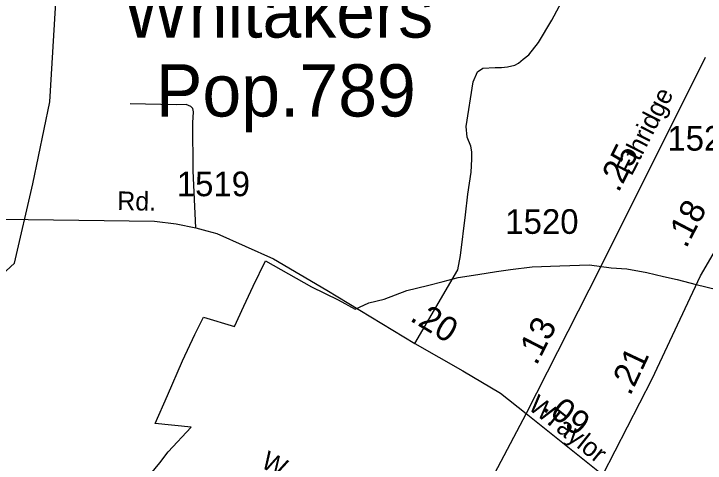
# Model space of a CAD drawing. Extents: x 2220236 to 2384410, y 720751 to 894131.
# Drawn here: x 2377480 to 2380990, y 861406 to 863686 of the extents above; entities that cross this region are included whole.
import ezdxf

# ---------------------------------------------------------------- set-up
doc = ezdxf.new("R2010")
doc.units = 0
for name, color, linetype in [('Exist Boundary Political City Limit New', 7, 'Continuous'), ('Exist Civil Demographics City Label', 7, 'Continuous'), ('Exist Hydrographic Misc Water Feature', 7, 'Continuous'), ('Exist Road Non-System Type 51', 7, 'Continuous'), ('Exist Road Non-System Type 51 Label', 7, 'Continuous'), ('Exist Road Primary US Attributed', 7, 'Continuous'), ('Exist Road Primary US Mileage Hundredths English Label', 7, 'Continuous'), ('Exist Road Secondary Mileage Hundredths English Label', 7, 'Continuous'), ('Exist Road Secondary Type 51 Attributed', 7, 'Continuous'), ('Exist Road Secondary Type 51 Label', 7, 'Continuous'), ('Exist Road Secondary Type 51 Number Label', 7, 'Continuous'), ('Map Preparation Boundary City Limit Buffer Line', 7, 'Continuous')]:
    doc.layers.add(name, color=color, linetype=linetype)

msp = doc.modelspace()

# ---------------------------------------------------------------- linework, layer by layer
at = {"layer": 'Exist Boundary Political City Limit New'}
msp.add_lwpolyline([(2378174, 861350.1), (2378221.8, 861408.2), (2378263.5, 861463.4), (2378380, 861588.6), (2378197.2, 861607.5), (2378260.2, 861749.4), (2378336, 861925.8), (2378399, 862058.2), (2378443, 862146.4), (2378600.8, 862099.2), (2378648, 862203.2), (2378695.2, 862304.1), (2378758.2, 862433.2), (2378991.5, 862300.9), (2379127, 862234.7), (2379212.2, 862187.4), (2379282.8, 862219.3), (2379359.8, 862237.6), (2379475, 862282.8), (2379580.2, 862307.8), (2379660.5, 862327.9), (2379735.8, 862347.9), (2379836, 862362.9), (2379931.2, 862378), (2380001.5, 862388), (2380111.8, 862403.1), (2380252, 862408.1), (2380402.5, 862413.1), (2380512.8, 862398.1), (2380593, 862393), (2380693.2, 862373), (2380778.5, 862352.9), (2380848.8, 862337.9), (2380944, 862312.8), (2381049.2, 862287.8)], dxfattribs=at)
at = {"layer": 'Exist Hydrographic Misc Water Feature'}
msp.add_lwpolyline([(2373674.9, 863079.8), (2373904.8, 862724.9), (2373955.9, 862582.6), (2373977, 862301.1), (2374079.9, 862069), (2374559.9, 861691.5), (2374861, 861612), (2375235, 861656.8), (2375768.9, 861616.3), (2376034.9, 861627.2), (2376358.9, 861689.7), (2376507.9, 861790.9), (2376770.8, 862077.5), (2376919.9, 862145.9), (2377268.9, 862225.8), (2377482.9, 862421.8), (2377576.8, 862822.8), (2377662.8, 863239.8), (2377703.8, 863914.5)], dxfattribs=at)
at = {"layer": 'Exist Road Non-System Type 51'}
msp.add_line((2380081.1, 861658.8), (2379645.8, 860831.2), dxfattribs=at)
for points in [[(2379515.7, 862013.3), (2379734.1, 862386.9), (2379748.2, 862459.4), (2379772.4, 862666.9), (2379784.5, 862771.7), (2379802.6, 862882.4), (2379804.6, 862948.9), (2379804.6, 862985.2), (2379799.6, 863014.4), (2379782.4, 863059.7), (2379776.4, 863114.1), (2379812.6, 863341.7), (2379834.8, 863392.1), (2379861, 863410.2), (2379923.4, 863414.2), (2379955.4, 863414.7), (2379987.3, 863417.2), (2380023, 863425.3), (2380042.8, 863435.4), (2380066.6, 863455.8), (2380095.5, 863477.7), (2380143.8, 863540.1), (2380212.2, 863654.9), (2380286.7, 863793.9)], [(2378404.3, 862600.8), (2378390.4, 862889.5), (2378388.4, 863133.2), (2378392.4, 863189.6), (2378388.4, 863205.7), (2378378.3, 863215.8), (2378354.2, 863225.9), (2378303.9, 863223.9), (2378070.4, 863229.9)]]:
    msp.add_lwpolyline(points, dxfattribs=at)
at = {"layer": 'Exist Road Primary US Attributed'}
msp.add_lwpolyline([(2380471.4, 861346.8), (2380720.9, 861833.3), (2380967, 862355.9), (2381136.9, 862649.8), (2381408, 863169.5)], dxfattribs=at)
at = {"layer": 'Exist Road Secondary Type 51 Attributed'}
msp.add_line((2380081.1, 861658.8), (2380471.4, 861346.8), dxfattribs=at)
for points in [[(2380990.6, 863464.9), (2380452.8, 862387.4), (2380081.1, 861658.8)], [(2375165.5, 862675.7), (2376103.3, 862667.2), (2377124.5, 862645.3), (2377295.4, 862646.3), (2378194.2, 862634.7), (2378304.4, 862621.1), (2378404.3, 862600.8), (2378459.7, 862585.4), (2378510.2, 862572.2), (2378798.1, 862443.3), (2379068.8, 862283.2), (2379515.7, 862013.3), (2379759.7, 861874.7), (2379950.3, 861762), (2380081.1, 861658.8)]]:
    msp.add_lwpolyline(points, dxfattribs=at)
at = {"layer": 'Map Preparation Boundary City Limit Buffer Line'}
msp.add_lwpolyline([(2378174, 861350.1), (2378221.8, 861408.2), (2378263.5, 861463.4), (2378380, 861588.6), (2378197.2, 861607.5), (2378260.2, 861749.4), (2378336, 861925.8), (2378399, 862058.2), (2378443, 862146.4), (2378600.8, 862099.2), (2378648, 862203.2), (2378695.2, 862304.1), (2378758.2, 862433.2), (2378991.5, 862300.9), (2379127, 862234.7), (2379212.2, 862187.4), (2379282.8, 862219.3), (2379359.8, 862237.6), (2379475, 862282.8), (2379580.2, 862307.8), (2379660.5, 862327.9), (2379735.8, 862347.9), (2379836, 862362.9), (2379931.2, 862378), (2380001.5, 862388), (2380111.8, 862403.1), (2380252, 862408.1), (2380402.5, 862413.1), (2380512.8, 862398.1), (2380593, 862393), (2380693.2, 862373), (2380778.5, 862352.9), (2380848.8, 862337.9), (2380944, 862312.8), (2381049.2, 862287.8)], dxfattribs=at)

# ---------------------------------------------------------------- texts
at = {"layer": 'Exist Civil Demographics City Label'}
for s, p in [('Whitakers', (2378033.6, 863565.7)), ('Pop.789', (2378200.8, 863165.3))]:
    msp.add_text(s, height=265, dxfattribs=at).set_placement(p)
at = {"layer": 'Exist Road Non-System Type 51 Label'}
msp.add_text('W.', height=95, rotation=332.4318, dxfattribs=at).set_placement((2378728.6, 861387.6))
at = {"layer": 'Exist Road Primary US Mileage Hundredths English Label'}
for s, rotation, p in [('.18', 62.4523, (2380893.7, 862492.3)), ('.21', 64.7808, (2380609.7, 861744))]:
    msp.add_text(s, height=125, rotation=rotation, dxfattribs=at).set_placement(p)
at = {"layer": 'Exist Road Secondary Mileage Hundredths English Label'}
for s, rotation, p in [('.25', 62.9664, (2380550.3, 862775.5)), ('.20', 328.9666, (2379485.6, 862131.8)), ('.13', 62.9664, (2380133.9, 861897.9)), ('.09', 322.2984, (2380158.7, 861678.8))]:
    msp.add_text(s, height=125, rotation=rotation, dxfattribs=at).set_placement(p)
at = {"layer": 'Exist Road Secondary Type 51 Label'}
for s, rotation, p in [('Ethridge', 62.9664, (2380616.8, 862859.3)), ('Rd.', 359.1105, (2378004, 862690.3)), ('W.', 322.2532, (2380086, 861683.9)), ('Taylor', 321.3576, (2380167.1, 861621.6))]:
    msp.add_text(s, height=95, rotation=rotation, dxfattribs=at).set_placement(p)
at = {"layer": 'Exist Road Secondary Type 51 Number Label'}
for s, p in [('1521', (2380798.3, 862992)), ('1519', (2378307, 862760.8)), ('1520', (2379975.4, 862569.8))]:
    msp.add_text(s, height=125, dxfattribs=at).set_placement(p)

doc.saveas('drawing.dxf')
